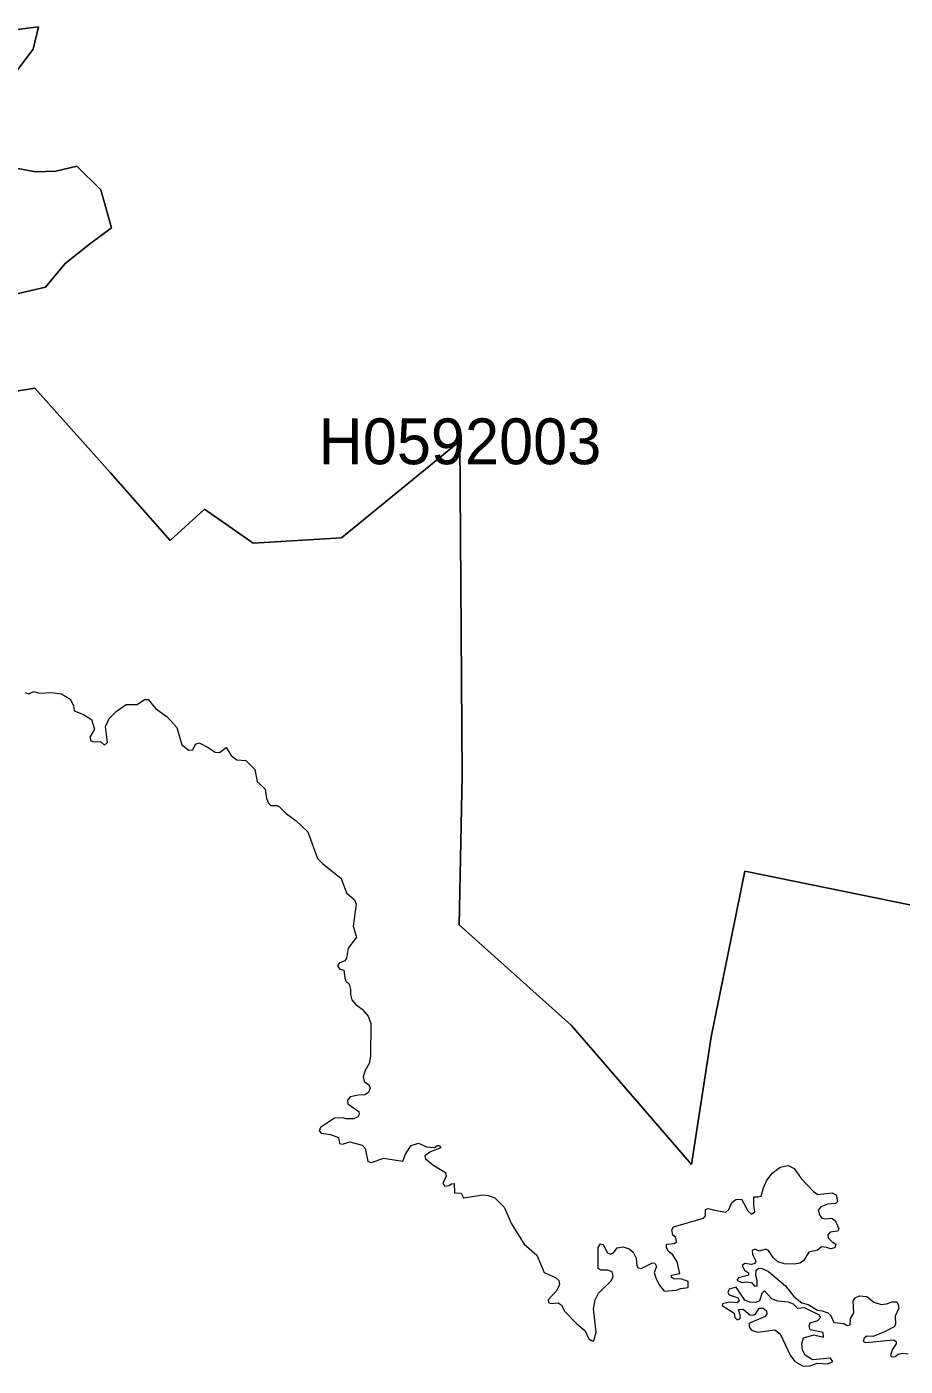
# Model space of a CAD drawing. Extents: x 369010 to 739155, y 6377141 to 6616555.
# Drawn here: x 421785 to 423703, y 6453260 to 6456185 of the extents above; entities that cross this region are included whole.
import ezdxf
from ezdxf.enums import TextEntityAlignment as Align

# ---------------------------------------------------------------- set-up
doc = ezdxf.new("R2010")
doc.units = 0
doc.header["$LTSCALE"] = 40
doc.layers.add('1', color=7, linetype='Continuous', lineweight=13)
doc.layers.add('2', color=7, linetype='Continuous')

msp = doc.modelspace()

# ---------------------------------------------------------------- linework, layer by layer
at = {"layer": '1'}
for points in [[(421717.6, 6456173.12), (421811.11, 6456184.54), (421798.87, 6456135.72), (421739.12, 6456055.45)], [(421739.12, 6456055.45), (421798.87, 6456135.72), (421811.11, 6456184.54), (421717.6, 6456173.12)], [(421754.34, 6455877.36), (421804.66, 6455867.6), (421849.01, 6455869.09), (421894.86, 6455880.51), (421946.99, 6455828.87), (421970, 6455745.62), (421922.5, 6455709.71), (421868.87, 6455668), (421826.01, 6455616.36), (421754.01, 6455599.15)], [(421754.01, 6455599.15), (421826.01, 6455616.36), (421868.87, 6455668), (421922.5, 6455709.71), (421970, 6455745.62), (421946.99, 6455828.87), (421894.86, 6455880.51), (421849.01, 6455869.09), (421804.66, 6455867.6), (421754.34, 6455877.36)], [(421700.56, 6455378.53), (421803, 6455395.75), (421968.34, 6455210.55), (422098.59, 6455062.75), (422173.57, 6455131.6), (422279.16, 6455056.96), (422472.14, 6455068.55), (422730.82, 6455279.56), (422735.45, 6454550.19), (422729.33, 6454223.98), (422974.27, 6454004.35), (423236.1, 6453700.99), (423278.97, 6453979.53), (423352.45, 6454341.32), (423712.75, 6454267.84)], [(423712.75, 6454267.84), (423352.45, 6454341.32), (423278.97, 6453979.53), (423236.1, 6453700.99), (422974.27, 6454004.35), (422729.33, 6454223.98), (422735.45, 6454550.19), (422730.82, 6455279.56), (422472.14, 6455068.55), (422279.16, 6455056.96), (422173.57, 6455131.6), (422098.59, 6455062.75), (421968.34, 6455210.55), (421803, 6455395.75), (421700.56, 6455378.53)], [(421781.98, 6454731.08), (421789.6, 6454728.1), (421800.52, 6454733.07), (421812.77, 6454729.76), (421839.91, 6454731.41), (421861.09, 6454728.6), (421879.63, 6454716.68), (421886.91, 6454702.62), (421888.9, 6454690.87), (421908.76, 6454683.25), (421926.47, 6454672), (421933.42, 6454650.81), (421923.16, 6454633.93), (421924.81, 6454625.49), (421931.6, 6454623.67), (421946.49, 6454624.5), (421954.6, 6454616.39), (421961.72, 6454622.02)], [(421961.72, 6454622.02), (421957.09, 6454657.1), (421965.03, 6454674.81), (421980.26, 6454690.04), (422001.94, 6454704.93), (422025.94, 6454704.77), (422042.32, 6454715.69), (422049.93, 6454716.19), (422065.99, 6454696), (422091.97, 6454678.12), (422112.99, 6454654.45), (422123.91, 6454616.88), (422139.14, 6454604.97), (422148.08, 6454605.96), (422153.54, 6454618.21), (422161.48, 6454621.02), (422181.18, 6454610.93), (422196.74, 6454601.16), (422206.34, 6454600), (422220.73, 6454610.93), (422231.66, 6454593.71), (422244.07, 6454584.28), (422263.6, 6454582.63), (422282.8, 6454562.93), (422287.93, 6454537.11), (422305.8, 6454520.23), (422308.78, 6454499.54), (422313.25, 6454489.61), (422317.89, 6454484.65), (422331.13, 6454484.65), (422337.08, 6454481.67), (422351.81, 6454466.94), (422373.33, 6454451.38), (422398.82, 6454426.72), (422420, 6454368.96), (422430.59, 6454358.2), (422471.47, 6454325.43), (422483.22, 6454293.99), (422500.77, 6454278.76), (422504.08, 6454269.16), (422497.79, 6454221.33), (422505.24, 6454197.17), (422486.7, 6454172.84), (422483.39, 6454151.16), (422479.42, 6454145.36), (422467.17, 6454140.23), (422463.53, 6454134.61), (422468.16, 6454127.99), (422477.76, 6454124.68), (422479.58, 6454108.46), (422481.57, 6454101.01), (422489.35, 6454094.22), (422491.66, 6454083.13), (422491.66, 6454072.21), (422494.64, 6454060.46), (422503.91, 6454050.2), (422517.65, 6454040.1), (422530.23, 6454024.88), (422536.52, 6454008.82), (422535.85, 6453937.49), (422532.38, 6453921.27), (422523.94, 6453906.21), (422519.63, 6453891.81), (422521.79, 6453881.72), (422531.88, 6453874.93), (422534.86, 6453866.82), (422531.05, 6453857.88), (422523.44, 6453852.92), (422508.71, 6453852.09), (422491.33, 6453848.28), (422485.38, 6453841.33), (422485.87, 6453833.06), (422510.37, 6453816.51), (422511.19, 6453810.55), (422507.88, 6453804.59), (422499.28, 6453800.45), (422482.4, 6453800.12), (422476.11, 6453802.61), (422457.07, 6453801.78), (422426.79, 6453781.42), (422423.31, 6453774.14), (422427.95, 6453769.17), (422448.14, 6453766.19), (422465.52, 6453759.41), (422468.16, 6453746.33), (422474.45, 6453745.18), (422490.84, 6453750.47), (422517.15, 6453743.02), (422523.77, 6453735.91), (422529.9, 6453707.11), (422537.84, 6453705.45), (422563.99, 6453714.72), (422605.86, 6453708.27), (422612.15, 6453723.66), (422624.56, 6453742.03), (422640.29, 6453747.33), (422657.83, 6453739.22), (422675.54, 6453738.06), (422681.17, 6453742.03), (422686.3, 6453742.2)], [(422686.3, 6453742.2), (422689.28, 6453737.4), (422666.77, 6453728.29), (422654.02, 6453719.36), (422655.68, 6453713.4), (422671.4, 6453700.32), (422699.37, 6453683.44), (422701.03, 6453675), (422693.75, 6453659.28), (422697.55, 6453653.32), (422706.99, 6453654.64), (422712.78, 6453658.78), (422717.91, 6453658.95), (422718.74, 6453639.09), (422733.63, 6453638.09), (422738.6, 6453627.67), (422781.3, 6453634.29), (422792.39, 6453632.8), (422807.12, 6453628.16), (422827.31, 6453607.31), (422843.53, 6453571.4), (422870.83, 6453526.54), (422898.47, 6453502.88), (422915.02, 6453464.98), (422939.52, 6453454.38), (422946.97, 6453447.6), (422948.29, 6453438.83), (422941.67, 6453425.26), (422923.3, 6453405.4), (422924.29, 6453399.44), (422928.43, 6453397.45), (422945.64, 6453399.11), (422952.59, 6453393.98), (422960.21, 6453380.07), (422985.86, 6453353.26), (423004.56, 6453337.37), (423012.17, 6453320.33), (423019.79, 6453315.69), (423023.43, 6453315.86), (423028.56, 6453334.89), (423022.6, 6453385.54), (423026.41, 6453405.4), (423033.36, 6453419.79), (423060.83, 6453446.44), (423065.3, 6453456.54), (423063.15, 6453466.14), (423054.05, 6453469.94), (423039.15, 6453470.11), (423032.7, 6453473.75), (423032.7, 6453519.76), (423037.83, 6453527.37), (423043.29, 6453526.21), (423053.05, 6453508.01), (423059.84, 6453504.7), (423066.96, 6453508.5), (423074.24, 6453518.6), (423087.31, 6453520.75), (423100.39, 6453516.61), (423108.99, 6453509.66), (423115.28, 6453496.26), (423116.94, 6453480.04), (423120.25, 6453475.07), (423126.7, 6453473.91), (423151.03, 6453486.16), (423156.33, 6453485.17), (423159.64, 6453478.05), (423155, 6453464.98), (423159.14, 6453451.07), (423166.42, 6453437.01), (423176.85, 6453423.93), (423203.17, 6453426.58), (423213.26, 6453430.22), (423228.99, 6453432.04), (423228.82, 6453445.45), (423214.92, 6453450.25), (423198.2, 6453450.91), (423192.57, 6453453.89), (423193.07, 6453459.52), (423211.11, 6453462.83), (423204.82, 6453488.48), (423195.88, 6453503.87), (423185.62, 6453511.32), (423181.49, 6453519.43), (423182.15, 6453526.71), (423198.37, 6453528.37), (423203.33, 6453532.17), (423202.5, 6453541.11), (423195.88, 6453546.4), (423193.57, 6453558.32), (423197.37, 6453564.78), (423262.25, 6453583.31), (423266.89, 6453588.77), (423266.89, 6453602.18), (423272.68, 6453604.83), (423286.58, 6453601.35), (423311.24, 6453596.39), (423317.86, 6453602.35), (423324.32, 6453617.57), (423333.09, 6453624.36), (423345.33, 6453625.18)], [(423345.33, 6453625.18), (423359.4, 6453599.37), (423367.35, 6453592.25), (423374.63, 6453597.21), (423372.15, 6453611.94), (423372.81, 6453630.15), (423381.25, 6453630.15), (423388.53, 6453631.97), (423393.5, 6453649.51), (423400.28, 6453665.24), (423412.2, 6453681.62), (423429.91, 6453695.19), (423447.62, 6453698.67), (423460.36, 6453692.21), (423475.92, 6453669.87), (423501.74, 6453642.89), (423512.49, 6453635.28), (423543.61, 6453639.09), (423552.05, 6453634.45), (423555.03, 6453620.05), (423550.89, 6453615.92), (423533.02, 6453614.1), (423518.78, 6453608.3), (423513.16, 6453601.02), (423516.8, 6453589.11), (423520.6, 6453583.81), (423529.04, 6453581.99), (423541.79, 6453583.31), (423549.73, 6453578.18), (423557.84, 6453560.47), (423555.19, 6453555.34), (423538.81, 6453553.36), (423533.68, 6453546.9), (423534.51, 6453540.94), (423543.11, 6453532.17), (423551.55, 6453526.71), (423549.07, 6453518.6), (423540.63, 6453516.95), (423531.2, 6453519.43), (423520.11, 6453520.75), (423511.67, 6453513.97), (423492.63, 6453509.66), (423481.21, 6453490.8), (423472.94, 6453485.33), (423461.52, 6453483.02), (423438.35, 6453483.68), (423424.94, 6453488.31), (423414.35, 6453497.91), (423404.25, 6453513.3), (423398.3, 6453515.79), (423385.06, 6453511.81), (423374.3, 6453515.79), (423369.17, 6453513.14), (423369.5, 6453504.37), (423377.11, 6453489.97), (423374.96, 6453484.84), (423367.35, 6453482.69), (423352.95, 6453484.51), (423346.66, 6453480.53), (423352.29, 6453469.94), (423361.06, 6453464.48), (423361.06, 6453459.18), (423339.05, 6453453.23), (423335.24, 6453448.1), (423346.16, 6453443.13), (423356.09, 6453444.62), (423367.35, 6453442.96), (423372.97, 6453435.85), (423379.59, 6453435.35), (423379.76, 6453447.27), (423377.11, 6453458.19), (423377.44, 6453469.94), (423383.07, 6453474.25), (423390.68, 6453473.58), (423404.58, 6453467.46), (423441.33, 6453436.18), (423460.03, 6453412.51), (423477.41, 6453398.61), (423490.81, 6453395.3), (423511.17, 6453382.72), (423521.76, 6453381.4), (423534.01, 6453377.09), (423540.79, 6453371.14), (423547.41, 6453355.91), (423568.93, 6453353.43), (423576.21, 6453349.12), (423583, 6453350.94), (423583.33, 6453364.85), (423590.94, 6453377.09), (423588.96, 6453402.58), (423593.92, 6453409.7), (423603.36, 6453413.84), (423619.41, 6453412.68), (423634.47, 6453399.93), (423650.19, 6453395.3), (423662.11, 6453396.62), (423674.19, 6453401.26), (423683.62, 6453401.09), (423687.76, 6453395.3), (423689.09, 6453387.19)], [(423689.09, 6453387.19), (423680.65, 6453369.48), (423681.47, 6453351.77), (423678.99, 6453346.64), (423657.81, 6453335.22), (423633.15, 6453325.62), (423618.91, 6453325.95), (423613.45, 6453321.65), (423610.97, 6453314.53), (423616.76, 6453312.38), (423677.67, 6453318.34), (423683.13, 6453314.53), (423683.13, 6453309.4), (423674.19, 6453296.33), (423670.88, 6453283.75), (423673.86, 6453280.77), (423681.14, 6453281.27), (423687.76, 6453286.73), (423696.7, 6453289.21), (423709.28, 6453287.56)]]:
    msp.add_lwpolyline(points, dxfattribs=at)
msp.add_lwpolyline([(423418.32, 6453339.86), (423429.74, 6453330.92), (423451.75, 6453284.41), (423461.85, 6453271.01), (423478.9, 6453261.24), (423493.13, 6453260.41), (423510.51, 6453266.87), (423533.68, 6453265.38), (423545.26, 6453270.68), (423539.8, 6453278.12), (423500.41, 6453274.48), (423484.69, 6453284.41), (423478.9, 6453295.17), (423477.24, 6453309.07), (423481.21, 6453322.48), (423503.56, 6453328.77), (423524.24, 6453323.8), (423523.91, 6453333.9), (423495.61, 6453339.86), (423492.96, 6453348.79), (423495.12, 6453355.08), (423512.33, 6453360.21), (423518.29, 6453366.83), (423516.13, 6453371.96), (423483.03, 6453388.02), (423468.3, 6453386.69), (423459.37, 6453395.96), (423447.12, 6453400.26), (423424.78, 6453402.42), (423411.7, 6453407.38), (423395.65, 6453424.76), (423389.69, 6453418.97), (423385.06, 6453403.41), (423376.78, 6453399.6), (423364.04, 6453400.26), (423352.95, 6453404.24), (423333.91, 6453433.2), (423318.69, 6453428.57), (423315.71, 6453421.45), (423318.52, 6453415.99), (423338.55, 6453409.7), (423340.53, 6453402.42), (423336.4, 6453398.94), (423319.52, 6453399.93), (423304.29, 6453396.95), (423303.46, 6453392.65), (423329.45, 6453376.1), (423331.1, 6453366.83), (423336.23, 6453361.87), (423341.53, 6453364.02), (423343.35, 6453368.98), (423338.71, 6453384.54), (423348.81, 6453385.04), (423363.71, 6453372.79), (423370.49, 6453371.63), (423375.79, 6453373.78), (423384.23, 6453386.86), (423393.17, 6453387.19), (423399.95, 6453381.4), (423400.78, 6453374.61), (423396.97, 6453368.98), (423361.88, 6453353.43), (423362.71, 6453344.99), (423367.51, 6453339.36), (423380.92, 6453334.89)], close=True, dxfattribs=at)

# ---------------------------------------------------------------- texts
at = {"layer": '2'}
msp.add_text('H0592003', height=100, dxfattribs=at).set_placement((422730.82, 6455229.56), align=Align.CENTER)

doc.saveas('drawing.dxf')
